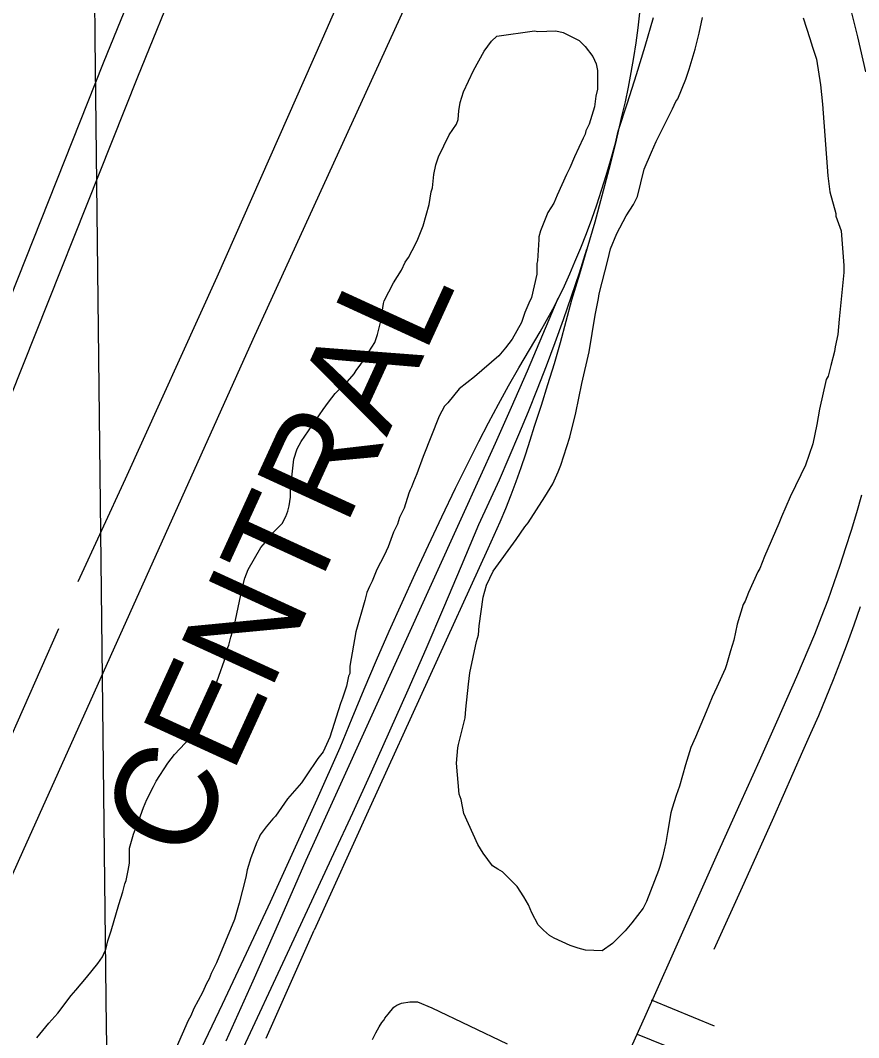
# Model space of a CAD drawing. Extents: x 3677843 to 3715951, y 511991 to 537744.
# Drawn here: x 3702998 to 3703681, y 530562 to 531390 of the extents above; entities that cross this region are included whole.
import ezdxf

# ---------------------------------------------------------------- set-up
doc = ezdxf.new("R2010")
doc.units = 0
for name, color, linetype in [('V-GRID-MAJR', 7, 'Continuous'), ('V-RAIL-IDEN', 7, 'Continuous'), ('V-RAIL-TRAK', 7, 'Continuous'), ('V-ROAD-CNTR', 7, 'Continuous'), ('V-SITE-VEGE', 7, 'Continuous'), ('V-TOPO-SHOR', 7, 'Continuous')]:
    doc.layers.add(name, color=color, linetype=linetype)

msp = doc.modelspace()

# ---------------------------------------------------------------- linework, layer by layer
at = {"layer": 'V-GRID-MAJR'}
msp.add_spline([(3703218.92, 517647.956), (3703148.433, 523705.434), (3703077.91, 529765.996), (3703007.387, 535826.572), (3703007.3510000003, 535829.642)], degree=3, dxfattribs=at)
at = {"layer": 'V-RAIL-TRAK'}
msp.add_line((3703282.835, 530749.617), (3703237.545, 530649.632), dxfattribs=at)
for points in [[(3703540.223, 531906.049), (3703546.628, 531886.015), (3703552.8000000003, 531865.908), (3703558.739, 531845.733), (3703564.4450000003, 531825.491), (3703569.917, 531805.181), (3703575.154, 531784.811), (3703580.1550000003, 531764.383), (3703584.921, 531743.897), (3703643.105, 531517.388), (3703650.9420000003, 531489.4), (3703658.54, 531461.346), (3703665.897, 531433.227), (3703673.0100000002, 531405.049), (3703679.881, 531376.809), (3703686.5100000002, 531348.51)], [(3703143.0670000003, 530547.858), (3703162.89, 530589.375), (3703182.501, 530630.993), (3703201.904, 530672.709), (3703221.096, 530714.5210000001), (3703240.077, 530756.431), (3703258.845, 530798.433), (3703268.503, 530822.208), (3703278.356, 530845.906), (3703288.403, 530869.517), (3703298.643, 530893.049), (3703309.08, 530916.492), (3703319.705, 530939.852), (3703330.525, 530963.121), (3703341.5330000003, 530986.302), (3703352.731, 531009.392), (3703364.12, 531032.389), (3703371.755, 531047.613), (3703379.582, 531062.74), (3703387.602, 531077.764), (3703395.815, 531092.686), (3703404.216, 531107.4990000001), (3703412.805, 531122.206), (3703421.585, 531136.802), (3703426.8200000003, 531146.022), (3703431.849, 531155.357), (3703436.674, 531164.7980000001), (3703441.291, 531174.344), (3703445.694, 531183.99), (3703449.884, 531193.73), (3703454.648, 531205.246), (3703459.2, 531216.844), (3703463.542, 531228.523), (3703467.673, 531240.281), (3703471.589, 531252.11), (3703475.29, 531264.009), (3703478.775, 531275.974), (3703482.802, 531290.432), (3703485.091, 531300.081), (3703492.626, 531323.088), (3703499.913, 531346.175), (3703506.9560000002, 531369.338), (3703513.751, 531392.572)], [(3703502.497, 531396.41), (3703501.074, 531384.247), (3703499.427, 531372.113), (3703497.5640000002, 531360.009), (3703495.4790000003, 531347.9400000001), (3703493.177, 531335.912), (3703490.6580000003, 531323.93), (3703487.92, 531311.9940000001), (3703482.802, 531290.432), (3703477.438, 531268.933), (3703471.826, 531247.4940000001), (3703465.973, 531226.121), (3703459.649, 531204.046), (3703453.54, 531183.582), (3703446.957, 531162.422), (3703442.485, 531145.154), (3703437.778, 531127.946), (3703432.843, 531110.804), (3703427.676, 531093.73), (3703422.279, 531076.728), (3703416.653, 531059.799), (3703413.272, 531048.447), (3703409.684, 531037.16), (3703405.887, 531025.941), (3703401.8850000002, 531014.794), (3703397.679, 531003.723), (3703393.269, 530992.729), (3703388.659, 530981.819), (3703383.85, 530970.998), (3703378.843, 530960.264), (3703282.835, 530749.617)], [(3703178.1550000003, 530550.0970000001), (3703215.718, 530631.12), (3703253.542, 530712.022), (3703268.96, 530745.214), (3703284.187, 530778.4940000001), (3703299.225, 530811.86), (3703314.073, 530845.31), (3703328.728, 530878.846), (3703343.194, 530912.462), (3703357.466, 530946.162), (3703371.548, 530979.941), (3703380.0530000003, 530998.134), (3703388.352, 531016.422), (3703396.4390000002, 531034.803), (3703404.316, 531053.276), (3703411.984, 531071.837), (3703419.436, 531090.484), (3703426.6780000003, 531109.215), (3703433.705, 531128.028), (3703440.514, 531146.921), (3703447.109, 531165.89), (3703453.489, 531184.932), (3703459.649, 531204.046)], [(3703165.927, 530559.518), (3703187.836, 530608.487), (3703209.519, 530657.555), (3703230.975, 530706.726), (3703358.597, 530987.519), (3703372.021, 531016.746), (3703385.259, 531046.059), (3703398.311, 531075.456), (3703411.1750000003, 531104.935), (3703423.85, 531134.496), (3703436.3370000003, 531164.136)], [(3703683.127, 531003.921), (3703679.0470000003, 530989.52), (3703674.771, 530975.176), (3703670.298, 530960.8910000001), (3703665.633, 530946.67), (3703660.773, 530932.514), (3703655.718, 530918.426), (3703650.473, 530904.407), (3703645.036, 530890.462), (3703630.268, 530855.919), (3703615.227, 530821.492), (3703599.916, 530787.186), (3703584.3370000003, 530753), (3703565.6040000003, 530711.635), (3703547.127, 530670.155), (3703528.906, 530628.562), (3703506.511, 530578.726), (3703465.111, 530486.599)], [(3703682.09, 530912.904), (3703676.915, 530897.944), (3703671.543, 530883.053), (3703665.9790000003, 530868.231), (3703660.22, 530853.486), (3703654.2660000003, 530838.818), (3703648.122, 530824.228), (3703641.788, 530809.72), (3703635.2630000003, 530795.296), (3703611.508, 530741.405), (3703587.458, 530687.645), (3703563.112, 530634.018)], [(3703198.336, 530561.73), (3703237.545, 530649.632)]]:
    msp.add_lwpolyline(points, dxfattribs=at)
at = {"layer": 'V-ROAD-CNTR'}
for points in [[(3702979.48200211, 531057.344859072), (3703093.925773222, 531344.414284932), (3703231.8654973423, 531683.141607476), (3703252.4644561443, 531732.0975095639), (3703253.193454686, 531746.6314804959), (3703250.7334596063, 531762.3174491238), (3703243.9694731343, 531773.7204263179), (3703231.3334984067, 531789.2193953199), (3703213.352534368, 531803.468366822), (3703027.935905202, 531883.7382062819), (3702746.37746832, 532008.6649564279)], [(3702951.6140578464, 531068.4548368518), (3703066.099828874, 531355.626262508), (3703204.1455527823, 531694.617584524), (3703222.7665155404, 531738.8694960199), (3703223.0755149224, 531745.041483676), (3703221.989517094, 531751.973469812), (3703219.307522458, 531756.4944607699), (3703210.1435407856, 531767.733438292), (3703197.8125654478, 531777.5044187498), (3703015.89192929, 531856.2622612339), (3702996.89196729, 531864.6922443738)], [(3703563.5304597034, 530571.5002157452), (3703546.349449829, 530578.6482832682), (3703512.1858970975, 530592.6110834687)], [(3703557.7605991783, 530541.4079078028), (3703534.912550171, 530550.9137167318), (3703500.8361029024, 530564.8409165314)]]:
    msp.add_lwpolyline(points, dxfattribs=at)
at = {"layer": 'V-SITE-VEGE'}
for points in [[(3703361.001, 530829.719), (3703363.19, 530849.897), (3703364.288, 530859.169), (3703369.752, 530884.802), (3703371.39, 530890.255), (3703371.9390000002, 530897.346), (3703375.222, 530920.797), (3703377.954, 530930.613), (3703383.414, 530942.066), (3703401.969, 530967.6900000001), (3703409.065, 530978.051), (3703411.793, 530981.324), (3703425.4390000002, 531002.588), (3703431.989, 531012.949), (3703436.355, 531022.763), (3703438.54, 531028.2170000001), (3703445.643, 531051.122), (3703450.56, 531070.756), (3703455.4790000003, 531094.75), (3703461.49, 531120.383), (3703466.413, 531150.38), (3703469.146, 531164.014), (3703469.6920000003, 531167.831), (3703476.7970000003, 531195.1), (3703478.9820000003, 531204.371), (3703483.895, 531216.9130000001), (3703491.538, 531231.0920000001), (3703497.543, 531240.361), (3703500.818, 531246.906), (3703506.284, 531269.264), (3703512.289, 531282.9), (3703516.11, 531291.622), (3703529.213, 531318.343), (3703531.943, 531324.339), (3703533.58, 531326.52), (3703540.131, 531342.337), (3703542.863, 531350.517), (3703547.781, 531366.876), (3703551.057, 531379.963), (3703553.791, 531392.509)], [(3703635.605, 531392.47), (3703641.0530000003, 531375.562), (3703643.23, 531368.469), (3703646.498, 531358.649), (3703649.761, 531337.922), (3703651.3910000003, 531322.105), (3703655.727, 531263.743), (3703657.3570000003, 531250.65), (3703662.258, 531233.1950000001), (3703662.258, 531231.014), (3703666.616, 531219.013), (3703668.7830000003, 531190.65), (3703668.7800000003, 531185.196), (3703664.947, 531147.017), (3703663.849, 531134.471), (3703661.664, 531124.655), (3703661.117, 531120.838), (3703658.3850000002, 531109.385), (3703656.198, 531100.661), (3703654.561, 531097.933), (3703649.095, 531073.936), (3703646.9080000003, 531061.392), (3703643.629, 531045.578), (3703637.62, 531028.127), (3703633.799, 531020.492), (3703625.0640000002, 531002.4940000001), (3703617.965, 530986.139), (3703615.782, 530980.685), (3703604.316, 530953.965), (3703600.4960000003, 530944.148), (3703598.856, 530941.425), (3703591.2120000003, 530924.5160000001)], [(3703386.339, 531377.313), (3703416.8850000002, 531381.665), (3703419.611, 531381.116), (3703434.338, 531381.655), (3703440.336, 531380.559), (3703453.423, 531374.009), (3703458.33, 531369.098), (3703464.327, 531360.914), (3703467.0500000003, 531354.916), (3703468.14, 531349.46), (3703468.134, 531334.188), (3703467.038, 531328.734), (3703465.9420000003, 531320.008), (3703461.574, 531305.827), (3703458.844, 531300.376), (3703458.2970000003, 531297.648), (3703456.661, 531294.377), (3703449.563, 531279.107), (3703445.741, 531270.383), (3703443.011, 531264.929), (3703435.3680000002, 531248.025), (3703432.6380000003, 531241.481), (3703427.727, 531233.846), (3703421.722, 531219.123), (3703420.626, 531214.214), (3703420.6240000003, 531212.033), (3703419.5270000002, 531194.58), (3703418.98, 531192.399), (3703418.9760000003, 531183.672), (3703414.603, 531164.585), (3703412.42, 531160.223), (3703409.143, 531152.588), (3703406.413, 531144.406), (3703398.77, 531130.775), (3703393.3140000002, 531123.684), (3703387.856, 531117.143), (3703368.214, 531100.245), (3703355.664, 531090.433), (3703346.386, 531078.983), (3703343.6580000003, 531076.257), (3703339.29, 531068.077), (3703326.187, 531035.356), (3703321.272, 531021.18), (3703318.54, 531014.637), (3703316.903, 531010.272), (3703315.812, 531008.091), (3703314.718, 531005.365), (3703310.895, 530993.368), (3703307.075, 530985.733), (3703305.435, 530980.277), (3703302.16, 530973.736), (3703297.791, 530961.7390000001), (3703294.515, 530954.651), (3703288.5100000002, 530943.198), (3703284.688, 530933.929), (3703282.503, 530929.567), (3703280.3200000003, 530924.658), (3703278.682, 530918.1140000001)], [(3703011.809, 530562.074), (3703021.631, 530574.069), (3703028.723, 530582.246), (3703039.639, 530596.4230000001), (3703043.458, 530600.781), (3703052.1890000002, 530611.144), (3703061.469, 530622.5920000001), (3703065.288, 530628.046), (3703066.927, 530631.861), (3703068.02, 530634.042), (3703069.661, 530641.133), (3703072.389, 530649.312), (3703078.397, 530670.583), (3703081.674, 530680.944), (3703083.315, 530687.4890000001), (3703084.406, 530690.213), (3703086.0470000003, 530698.395), (3703087.14, 530704.393), (3703087.144, 530716.394), (3703090.423, 530727.849), (3703092.062, 530732.209), (3703093.7, 530736.027), (3703098.613, 530749.658), (3703101.343, 530756.203), (3703106.8030000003, 530766.564), (3703108.986, 530770.927), (3703118.268, 530785.65), (3703123.722, 530792.736), (3703132.454, 530802.005), (3703134.64, 530804.186), (3703143.915, 530815.09), (3703150.466, 530830.904), (3703155.382, 530843.446), (3703164.665, 530869.6240000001), (3703164.665, 530873.441), (3703167.9420000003, 530881.621), (3703169.583, 530888.164), (3703172.315, 530896.8910000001), (3703178.872, 530927.977), (3703181.057, 530936.157), (3703183.789, 530943.247), (3703194.159, 530961.241), (3703197.98, 530965.601), (3703201.255, 530970.51), (3703211.622, 530980.867), (3703214.352, 530986.321), (3703215.99, 530990.683), (3703217.0840000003, 530995.047), (3703218.177, 531002.136), (3703218.182, 531009.773), (3703218.728, 531013.59), (3703220.918, 531033.224), (3703223.65, 531041.406), (3703226.924, 531047.402), (3703244.935, 531073.576), (3703249.3030000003, 531079.572), (3703254.759, 531086.661), (3703264.5810000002, 531096.475), (3703270.039, 531102.471), (3703271.6750000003, 531105.199), (3703279.316, 531115.558), (3703282.046, 531120.4670000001), (3703286.957, 531128.098), (3703289.143, 531134.643), (3703291.875, 531145.551), (3703294.062, 531159.729), (3703294.609, 531161.91), (3703302.252, 531176.633), (3703308.801, 531186.996), (3703311.531, 531193.5380000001), (3703314.261, 531197.355), (3703320.2660000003, 531208.805), (3703321.903, 531212.078), (3703326.273, 531222.986), (3703331.188, 531240.437), (3703332.829, 531250.7980000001), (3703333.9220000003, 531254.0700000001), (3703335.018, 531264.978), (3703336.656, 531272.615), (3703338.842, 531279.158), (3703347.576, 531297.154), (3703353.579, 531305.876), (3703354.673, 531309.694), (3703355.219, 531316.784), (3703356.315, 531323.33), (3703359.0470000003, 531332.054), (3703367.235, 531349.505), (3703375.97, 531365.318), (3703381.972, 531373.497), (3703386.339, 531377.313)], [(3703278.682, 530918.1140000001), (3703271.579, 530892.482), (3703266.6580000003, 530864.6680000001), (3703266.656, 530858.667), (3703265.562, 530856.488), (3703263.924, 530848.306), (3703260.647, 530838.49), (3703259.008, 530834.13), (3703250.268, 530806.861), (3703244.81, 530794.8640000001), (3703240.443, 530789.412), (3703231.164, 530775.231), (3703227.344, 530769.782), (3703215.884, 530756.697), (3703206.059, 530742.5210000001), (3703203.876, 530740.34), (3703198.42, 530733.796), (3703193.507, 530727.255), (3703192.416, 530724.527), (3703190.7770000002, 530721.254), (3703185.864, 530708.712), (3703183.132, 530698.8960000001), (3703182.038, 530692.9), (3703176.574, 530671.627), (3703172.751, 530658.541), (3703158.007, 530623.094), (3703153.6410000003, 530614.3690000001), (3703152.002, 530610.007), (3703149.819, 530606.1900000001), (3703146.543, 530599.099), (3703139.446, 530586.013), (3703137.2630000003, 530580.014), (3703135.08, 530576.199), (3703125.251, 530553.841)], [(3703591.2120000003, 530924.5160000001), (3703588.4820000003, 530917.428), (3703586.844, 530914.7), (3703581.929, 530898.886), (3703579.197, 530885.797), (3703576.465, 530877.072), (3703573.188, 530865.62), (3703572.094, 530862.3470000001), (3703565.543, 530847.6240000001), (3703561.721, 530839.444), (3703556.806, 530827.447), (3703548.071, 530806.726), (3703544.25, 530798.546), (3703539.879, 530784.366), (3703534.9620000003, 530766.915), (3703532.23, 530759.28), (3703528.953, 530748.919), (3703527.862, 530745.101), (3703525.128, 530729.285), (3703524.036, 530721.105), (3703521.3000000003, 530709.106), (3703519.113, 530701.471), (3703518.023, 530698.198), (3703508.1950000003, 530673.1140000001), (3703505.465, 530667.66), (3703496.185, 530655.665), (3703490.7290000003, 530649.1240000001), (3703480.36, 530638.765), (3703472.179, 530632.768), (3703458.543, 530633.319), (3703452.542, 530634.96), (3703445.9990000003, 530637.143), (3703432.91, 530643.15), (3703429.095, 530645.333), (3703424.188, 530649.699), (3703419.826, 530654.064), (3703414.923, 530663.884), (3703412.199, 530670.429), (3703408.383, 530676.977), (3703402.932, 530685.16), (3703390.9390000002, 530697.166), (3703387.1210000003, 530699.349), (3703382.759, 530702.079), (3703375.128, 530712.446), (3703370.768, 530719.536), (3703359.326, 530744.632), (3703357.149, 530756.089), (3703355.514, 530760.451), (3703353.343, 530785.541), (3703354.441, 530798.085), (3703354.988, 530800.813), (3703360.452, 530822.626), (3703361.001, 530829.719)]]:
    msp.add_lwpolyline(points, dxfattribs=at)
at = {"layer": 'V-TOPO-SHOR'}
msp.add_line((3703029.4620000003, 530895.052), (3702986.096, 530797.299), dxfattribs=at)
for points in [[(3703377.5670000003, 531679.464), (3703336.556, 531585.707), (3703243.9760000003, 531375.0480000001), (3703158.4250000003, 531181.143), (3703083.773, 531016.746), (3703045.066, 530933.343)], [(3703314.702, 531408.365), (3703187.748, 531130.463), (3702999.9450000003, 530713.503), (3702952.22, 530607.353), (3702846.762, 530366.367), (3702736.805, 530130.071)], [(3703297.789, 530581.376), (3703302.4590000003, 530586.912), (3703304.8000000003, 530588.763), (3703308.715, 530590.365), (3703315.5130000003, 530591.464), (3703321.798, 530591.253), (3703333.355, 530586.631), (3703394.59, 530557.263)], [(3703285.12, 530560.855), (3703287.697, 530566.112), (3703290.537, 530571.109), (3703292.606, 530574.53), (3703294.4220000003, 530576.637), (3703295.1950000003, 530578.214), (3703297.789, 530581.376)]]:
    msp.add_lwpolyline(points, dxfattribs=at)

# ---------------------------------------------------------------- texts
at = {"layer": 'V-RAIL-IDEN'}
msp.add_text('CENTRAL', height=82.99983200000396, rotation=65.37644902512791, dxfattribs=at).set_placement((3703137.3496863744, 530702.9925677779))

doc.saveas('drawing.dxf')
